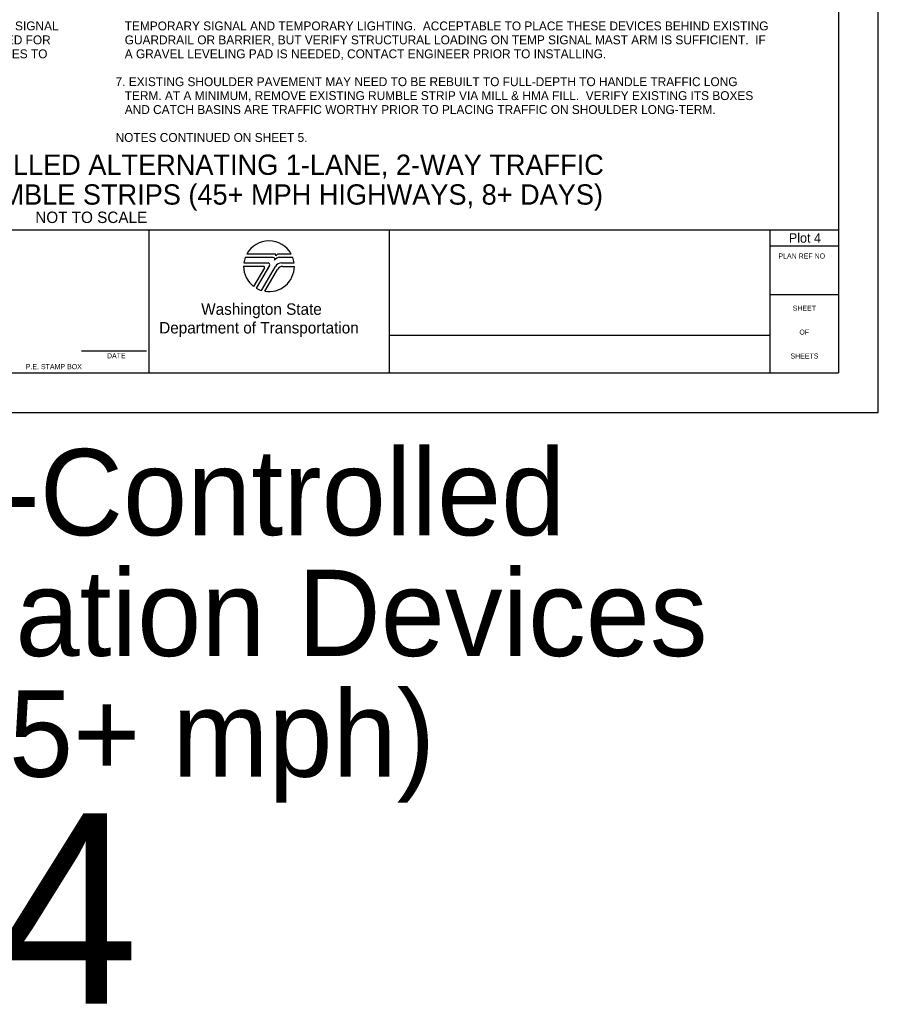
# Model space of a CAD drawing. Extents: x 99977 to 100176, y 99905 to 100011.
# Drawn here: x 100069.29 to 100076.06, y 99995.01 to 100002.78 of the extents above; entities that cross this region are included whole.
import ezdxf

# ---------------------------------------------------------------- set-up
doc = ezdxf.new("R2010")
doc.units = 0
for name, color, linetype in [('SH_DE_DetailHeading1Text', 7, 'Continuous'), ('SH_GI_GeneralNotesBodyText', 7, 'Continuous'), ('SH_GI_PlotLimits', 7, 'Continuous'), ('SH_GI_SheetBorder', 7, 'Continuous'), ('SH_GI_SheetLocationText', 7, 'Continuous'), ('SH_GI_SheetTextInCells', 7, 'Continuous'), ('SH_GI_WSDOTLogo', 7, 'Continuous')]:
    doc.layers.add(name, color=color, linetype=linetype)

msp = doc.modelspace()

# ---------------------------------------------------------------- linework, layer by layer
at = {"layer": 'SH_GI_PlotLimits'}
msp.add_lwpolyline([(100059.0625, 99999.6875), (100076.0625, 99999.6875), (100076.0625, 100010.6875), (100059.0625, 100010.6875)], close=True, dxfattribs=at)
at = {"layer": 'SH_GI_SheetBorder'}
for p, q in [((100075.75, 100010.375), (100075.75, 100000)), ((100060, 100001.1259), (100075.75, 100001.1259)), ((100070.3089, 100001.1259), (100070.3089, 100000)), ((100072.2055, 100001.1259), (100072.2055, 100000)), ((100075.2079, 100001.1259), (100075.2079, 100000)), ((100075.2079, 100001.0008), (100075.75, 100001.0008)), ((100075.2079, 100000.6176), (100075.75, 100000.6176)), ((100072.2055, 100000.2955), (100075.2079, 100000.2955)), ((100069.7797, 100000.1733), (100070.2914, 100000.1733)), ((100060, 100000), (100075.75, 100000))]:
    msp.add_line(p, q, dxfattribs=at)
at = {"layer": 'SH_GI_WSDOTLogo'}
for p, q in [((100071.2894, 100000.9094), (100071.0697, 100000.9094)), ((100071.303, 100000.9354), (100071.0815, 100000.9354)), ((100071.433, 100000.9354), (100071.3351, 100000.9354)), ((100071.343, 100000.9094), (100071.3429, 100000.9094)), ((100071.4448, 100000.9094), (100071.343, 100000.9094)), ((100071.0572, 100000.84), (100071.2148, 100000.84)), ((100071.059, 100000.8661), (100071.2496, 100000.8661)), ((100071.261, 100000.8464), (100071.1567, 100000.6672)), ((100071.1989, 100000.6487), (100071.3089, 100000.839)), ((100071.3558, 100000.8661), (100071.4555, 100000.8661)), ((100071.3655, 100000.8394), (100071.4572, 100000.8394)), ((100071.222, 100000.8277), (100071.1364, 100000.6807)), ((100071.2244, 100000.6428), (100071.3242, 100000.8156))]:
    msp.add_line(p, q, dxfattribs=at)
for centre, radius, start, end in [((100071.2572, 100000.84), 0.2, 28.47865, 151.53204), ((100071.2572, 100000.84), 0.2, 159.69598, 172.50569), ((100071.2894, 100000.8946), 0.0148, 327.8418, 89.99855), ((100071.3429, 100000.861), 0.0484, 89.99529, 147.82376), ((100071.303, 100000.9263), 0.00903, 329.87418, 90.00328), ((100071.3352, 100000.9066), 0.0287, 90.00721, 148.16763), ((100071.2572, 100000.84), 0.2, 7.49431, 20.29406), ((100071.2572, 100000.84), 0.2, 179.99864, 232.84327), ((100071.2149, 100000.8318), 0.0082, 329.74356, 90), ((100071.2572, 100000.84), 0.2, 260.54554, 359.80857), ((100071.2497, 100000.853), 0.0131, 329.76834, 90), ((100071.3558, 100000.8119), 0.0542, 90, 149.99738), ((100071.3654, 100000.7918), 0.0476, 90, 150.05432), ((100071.2572, 100000.84), 0.2, 239.79292, 253.0448)]:
    msp.add_arc(centre, radius, start, end, dxfattribs=at)

# ---------------------------------------------------------------- texts
at = {"layer": 'SH_DE_DetailHeading1Text'}
for s, height, p in [('SIMPLE TEMPORARY SIGNAL-CONTROLLED ALTERNATING 1-LANE, 2-WAY TRAFFIC', 0.16, (100065.196, 100001.5606)), ('25 WZSL + CHANNELIZING DEVICES + RUMBLE STRIPS (45+ MPH HIGHWAYS, 8+ DAYS)', 0.16, (100064.8673, 100001.3259)), ('NOT TO SCALE', 0.09, (100069.4141, 100001.1809))]:
    msp.add_text(s, height=height, rotation=360, dxfattribs=at).set_placement(p)
at = {"layer": 'SH_GI_GeneralNotesBodyText'}
for s, p in [(' THIS SIGNAL ', (100068.9894, 100002.6998)), ('TEMPORARY SIGNAL AND TEMPORARY LIGHTING.  ACCEPTABLE TO PLACE THESE DEVICES BEHIND EXISTING ', (100070.1197, 100002.6998)), ('  THE SIGNAL IS TIMED FOR ', (100068.272, 100002.5899)), ('GUARDRAIL OR BARRIER, BUT VERIFY STRUCTURAL LOADING ON TEMP SIGNAL MAST ARM IS SUFFICIENT.  IF ', (100070.1197, 100002.5899)), (' TO ALLOW BICYCLES TO ', (100068.3553, 100002.48)), ('A GRAVEL LEVELING PAD IS NEEDED, CONTACT ENGINEER PRIOR TO INSTALLING.', (100070.1197, 100002.48)), ('7. EXISTING SHOULDER PAVEMENT MAY NEED TO BE REBUILT TO FULL-DEPTH TO HANDLE TRAFFIC LONG ', (100070.0475, 100002.2602)), ('TERM. AT A MINIMUM, REMOVE EXISTING RUMBLE STRIP VIA MILL & HMA FILL.  VERIFY EXISTING ITS BOXES ', (100070.1197, 100002.1503)), ('AND CATCH BASINS ARE TRAFFIC WORTHY PRIOR TO PLACING TRAFFIC ON SHOULDER LONG-TERM.', (100070.1197, 100002.0404)), ('NOTES CONTINUED ON SHEET 5.', (100070.0475, 100001.8206))]:
    msp.add_text(s, height=0.07, rotation=360, dxfattribs=at).set_placement(p)
at = {"layer": 'SH_GI_SheetBorder'}
msp.add_text('PLAN REF NO', height=0.040032, dxfattribs=at).set_placement((100075.2747, 100000.9008))
at = {"layer": 'SH_GI_SheetLocationText'}
for s, height, p in [('Plot 4', 0.07425, (100075.357, 100001.0262)), (' Temp Signal-Controlled', 0.68, (100063.7893, 99998.7191)), ('Alt Traffic w/ Channelization Devices', 0.68, (100059.9592, 99997.7671)), ('& Rumble Strips (45+ mph)', 0.68, (100061.5757, 99996.8151)), ('Plot 4', 1.5, (100065.1025, 99995.0267))]:
    msp.add_text(s, height=height, dxfattribs=at).set_placement(p)
at = {"layer": 'SH_GI_SheetTextInCells'}
for s, height, p in [('Washington State', 0.090072, (100070.7229, 100000.4571)), ('SHEET', 0.04003, (100075.3877, 100000.4896)), ('Department of Transportation', 0.090072, (100070.3916, 100000.3101)), ('OF', 0.04003, (100075.4406, 100000.3008)), ('DATE', 0.04003, (100069.9794, 100000.1141)), ('SHEETS', 0.04003, (100075.3698, 100000.112)), ('P.E. STAMP BOX', 0.040032, (100069.339, 100000.0286))]:
    msp.add_text(s, height=height, dxfattribs=at).set_placement(p)

doc.saveas('drawing.dxf')
